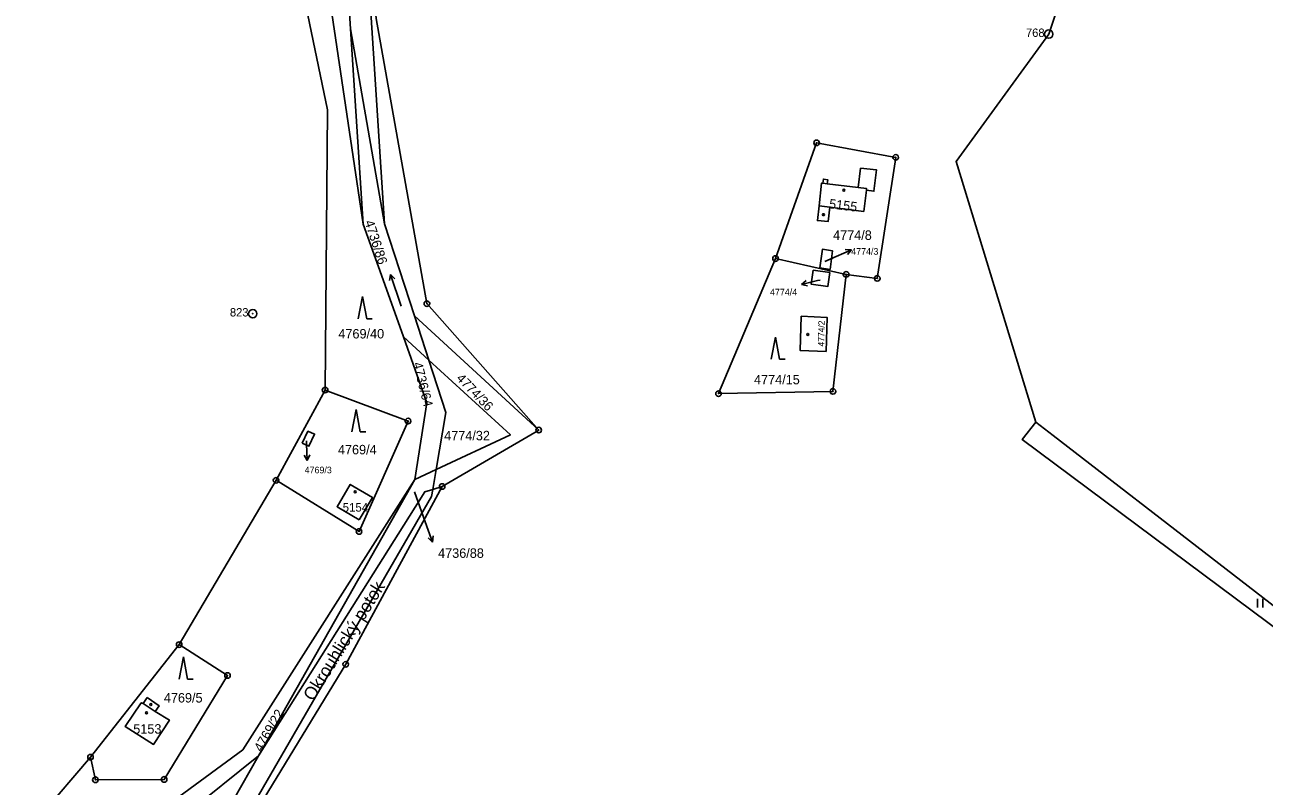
# Model space of a CAD drawing. Extents: x -733394 to -722299, y -1082822 to -1075049.
# Drawn here: x -724704.3 to -724481.8, y -1078521.5 to -1078384.8 of the extents above; entities that cross this region are included whole.
import ezdxf

# ---------------------------------------------------------------- set-up
doc = ezdxf.new("R2010")
doc.units = 0
for name, color, linetype in [('Hranice parcel', 7, 'Continuous'), ('Parcelní čísla', 7, 'Continuous'), ('Pop  PČ popisy', 7, 'Continuous'), ('Vnitřní kresba', 7, 'Continuous'), ('Značky bodu BP', 7, 'Continuous'), ('Značky budov', 7, 'Continuous'), ('Značky kultur', 7, 'Continuous')]:
    doc.layers.add(name, color=color, linetype=linetype)

msp = doc.modelspace()

# ---------------------------------------------------------------- linework, layer by layer
at = {"layer": 'Hranice parcel'}
for p, q in [((-724639.76, -1078420.52), (-724644.17, -1078352.68)), ((-724645.83, -1078385.49), (-724643.56, -1078420.56)), ((-724645.83, -1078385.49), (-724639.76, -1078420.52)), ((-724650.41, -1078450.37), (-724649.99, -1078400.02)), ((-724634.39, -1078437.04), (-724639.76, -1078420.52)), ((-724569.56, -1078426.75), (-724556.89, -1078429.59)), ((-724631.81, -1078444.97), (-724634.39, -1078437.04)), ((-724634.39, -1078437.04), (-724612.07, -1078457.55)), ((-724631.81, -1078444.97), (-724636.35, -1078440.82)), ((-724636.35, -1078440.82), (-724632.14, -1078452.67)), ((-724650.41, -1078450.37), (-724659.21, -1078466.57)), ((-724632.14, -1078452.67), (-724634.33, -1078466.41)), ((-724612.07, -1078457.55), (-724629.4, -1078467.68)), ((-724634.33, -1078466.41), (-724630.48, -1078464.61)), ((-724631.1, -1078468.21), (-724630.48, -1078464.61)), ((-724676.61, -1078496.07), (-724659.21, -1078466.57)), ((-724634.33, -1078466.41), (-724662.39, -1078516.05)), ((-724668.69, -1078534.02), (-724631.32, -1078469.49)), ((-724631.32, -1078469.49), (-724631.1, -1078468.21)), ((-724629.4, -1078467.68), (-724631.1, -1078468.21)), ((-724676.61, -1078496.07), (-724692.52, -1078516.28)), ((-724704.32, -1078530.02), (-724692.52, -1078516.28)), ((-724676.48, -1078527.36), (-724662.39, -1078516.05)), ((-724662.39, -1078516.05), (-724669.85, -1078529.24))]:
    msp.add_line(p, q, dxfattribs=at)
for points in [[(-724649.99, -1078400.02), (-724673.54, -1078286.46), (-724672.55, -1078276.2)], [(-724672.55, -1078276.2), (-724668.32, -1078286.59), (-724653.75, -1078328.68), (-724649.21, -1078382.68), (-724643.56, -1078420.56)], [(-724652.73, -1078322.3), (-724647.85, -1078354.26), (-724645.83, -1078385.49)], [(-724635.22, -1078323.65), (-724646.4, -1078323), (-724641.22, -1078383.62), (-724632.14, -1078434.85), (-724612.07, -1078457.55)], [(-724522.84, -1078456.11), (-724537.14, -1078409.34), (-724520.51, -1078386.45), (-724506.77, -1078345.26), (-724498.34, -1078349.81), (-724411.78, -1078396.5), (-724413.78, -1078400.94)], [(-724556.89, -1078429.59), (-724551.3, -1078430.31), (-724547.98, -1078408.58), (-724562.19, -1078405.98), (-724569.56, -1078426.75)], [(-724559.81, -1078417.54), (-724560.13, -1078420.12), (-724562.05, -1078419.93), (-724561.74, -1078417.3), (-724561.28, -1078413.2), (-724561.06, -1078413.24), (-724560.97, -1078412.49), (-724560.19, -1078412.59), (-724560.27, -1078413.33), (-724554.71, -1078414.02), (-724554.28, -1078410.54), (-724551.41, -1078410.84), (-724551.89, -1078414.65), (-724553.25, -1078414.49), (-724553.72, -1078418.3), (-724559.81, -1078417.54)], [(-724643.56, -1078420.56), (-724639.99, -1078430.6), (-724636.35, -1078440.82)], [(-724561.6, -1078428.43), (-724559.77, -1078428.69), (-724559.31, -1078425.38), (-724561.14, -1078425.07), (-724561.6, -1078428.43)], [(-724569.56, -1078426.75), (-724579.8, -1078451.01), (-724559.25, -1078450.6), (-724556.89, -1078429.59)], [(-724559.84, -1078429.27), (-724562.79, -1078428.85), (-724563.14, -1078431.37), (-724560.19, -1078431.78), (-724559.84, -1078429.27)], [(-724564.94, -1078437.08), (-724565.13, -1078443.28), (-724560.49, -1078443.42), (-724560.27, -1078437.34), (-724564.94, -1078437.08)], [(-724630.48, -1078464.61), (-724628.75, -1078454.4), (-724631.81, -1078444.97)], [(-724630.48, -1078464.61), (-724617.16, -1078458.38), (-724631.81, -1078444.97)], [(-724659.21, -1078466.57), (-724644.32, -1078475.76), (-724635.52, -1078455.93), (-724650.41, -1078450.37)], [(-724462.95, -1078568.32), (-724456.44, -1078549.17), (-724454.45, -1078512.04), (-724525.27, -1078459.25), (-724522.84, -1078456.11)], [(-724522.84, -1078456.11), (-724519.75, -1078458.5), (-724460.25, -1078504.5), (-724453.36, -1078500.96)], [(-724654.5, -1078459.9), (-724653.31, -1078460.44), (-724652.31, -1078458.26), (-724653.51, -1078457.75), (-724654.5, -1078459.9)], [(-724634.33, -1078466.41), (-724665.21, -1078514.96), (-724680.51, -1078526.22)], [(-724644.29, -1078473.65), (-724648.25, -1078471.31), (-724645.89, -1078467.31), (-724641.93, -1078469.64), (-724644.29, -1078473.65)], [(-724629.4, -1078467.68), (-724646.71, -1078499.61), (-724664.5, -1078528.85), (-724665.12, -1078557.13)], [(-724631.1, -1078468.21), (-724632.52, -1078468.65), (-724662.39, -1078516.05)], [(-724692.52, -1078516.28), (-724691.64, -1078520.34), (-724679.3, -1078520.28), (-724667.94, -1078501.61), (-724676.61, -1078496.07)], [(-724682.35, -1078505.59), (-724680.2, -1078507.05), (-724680.9, -1078508.08), (-724678.37, -1078509.61), (-724681.21, -1078513.99), (-724686.28, -1078510.78), (-724683.4, -1078506.51), (-724683.08, -1078506.67), (-724682.35, -1078505.59)]]:
    msp.add_lwpolyline(points, dxfattribs=at)
at = {"layer": 'Pop  PČ popisy'}
for p, q in [((-724558.69, -1078426.4), (-724555.95, -1078425.18)), ((-724555.95, -1078425.18), (-724557.07, -1078425.13)), ((-724555.95, -1078425.18), (-724556.66, -1078426.04)), ((-724560.7, -1078427.3), (-724558.69, -1078426.4)), ((-724564.92, -1078431.4), (-724564.06, -1078430.68)), ((-724562, -1078430.72), (-724564.92, -1078431.4)), ((-724564.92, -1078431.4), (-724563.84, -1078431.66)), ((-724561.57, -1078430.62), (-724562, -1078430.72)), ((-724653.75, -1078459.47), (-724653.73, -1078460.02)), ((-724653.73, -1078460.02), (-724653.62, -1078463.02)), ((-724653.62, -1078463.02), (-724654.16, -1078462.04)), ((-724653.62, -1078463.02), (-724653.16, -1078462)), ((-724634.37, -1078468.65), (-724632.15, -1078474.84)), ((-724632.15, -1078474.84), (-724631.12, -1078477.66)), ((-724631.12, -1078477.66), (-724631.94, -1078476.89)), ((-724631.12, -1078477.66), (-724631, -1078476.55))]:
    msp.add_line(p, q, dxfattribs=at)
at = {"layer": 'Vnitřní kresba'}
for p, q in [((-724561.06, -1078413.24), (-724560.27, -1078413.33)), ((-724561.74, -1078417.3), (-724559.81, -1078417.54)), ((-724683.08, -1078506.67), (-724680.9, -1078508.08))]:
    msp.add_line(p, q, dxfattribs=at)
msp.add_lwpolyline([(-724554.71, -1078414.02), (-724553.22, -1078414.2), (-724553.25, -1078414.49)], dxfattribs=at)
at = {"layer": 'Značky bodu BP'}
for centre, radius in [((-724520.51, -1078386.45), 0.75), ((-724520.51, -1078386.45), 0.03), ((-724562.19, -1078405.98), 0.5), ((-724562.19, -1078405.98), 0.0303), ((-724547.98, -1078408.58), 0.5), ((-724547.98, -1078408.58), 0.0303), ((-724569.56, -1078426.75), 0.5), ((-724569.56, -1078426.75), 0.0303), ((-724556.89, -1078429.59), 0.5), ((-724556.89, -1078429.59), 0.0303), ((-724551.3, -1078430.31), 0.5), ((-724551.3, -1078430.31), 0.0303), ((-724663.4, -1078436.65), 0.75), ((-724632.14, -1078434.85), 0.5), ((-724632.14, -1078434.85), 0.0303), ((-724663.4, -1078436.65), 0.03), ((-724650.41, -1078450.37), 0.5), ((-724650.41, -1078450.37), 0.0303), ((-724579.8, -1078451.01), 0.5), ((-724579.8, -1078451.01), 0.0303), ((-724559.25, -1078450.6), 0.5), ((-724559.25, -1078450.6), 0.0303), ((-724635.52, -1078455.93), 0.5), ((-724635.52, -1078455.93), 0.0303), ((-724612.07, -1078457.55), 0.5), ((-724612.07, -1078457.55), 0.0303), ((-724659.21, -1078466.57), 0.5), ((-724659.21, -1078466.57), 0.0303), ((-724629.4, -1078467.68), 0.5), ((-724629.4, -1078467.68), 0.0303), ((-724644.32, -1078475.76), 0.5), ((-724644.32, -1078475.76), 0.0303), ((-724676.61, -1078496.07), 0.5), ((-724676.61, -1078496.07), 0.0303), ((-724646.71, -1078499.61), 0.5), ((-724646.71, -1078499.61), 0.0303), ((-724667.94, -1078501.61), 0.5), ((-724667.94, -1078501.61), 0.0303), ((-724692.52, -1078516.28), 0.5), ((-724692.52, -1078516.28), 0.0303), ((-724691.64, -1078520.34), 0.5), ((-724691.64, -1078520.34), 0.0303), ((-724679.3, -1078520.28), 0.5), ((-724679.3, -1078520.28), 0.0303)]:
    msp.add_circle(centre, radius, dxfattribs=at)
at = {"layer": 'Značky budov'}
for centre in [(-724557.28, -1078414.48), (-724560.96, -1078418.87), (-724563.78, -1078440.37), (-724645, -1078468.62), (-724681.67, -1078506.84), (-724682.47, -1078508.34)]:
    msp.add_circle(centre, 0.175, dxfattribs=at)
at = {"layer": 'Značky kultur'}
for p, q in [((-724638.69, -1078429.63), (-724638.85, -1078430.72)), ((-724636.74, -1078435.31), (-724638.69, -1078429.63)), ((-724638.69, -1078429.63), (-724637.9, -1078430.4)), ((-724643.7, -1078433.55), (-724644.45, -1078437.55)), ((-724642.95, -1078437.55), (-724643.7, -1078433.55)), ((-724642.95, -1078437.55), (-724641.95, -1078437.55)), ((-724569.58, -1078440.84), (-724570.33, -1078444.84)), ((-724568.83, -1078444.84), (-724569.58, -1078440.84)), ((-724568.83, -1078444.84), (-724567.83, -1078444.84)), ((-724644.86, -1078453.87), (-724645.61, -1078457.87)), ((-724644.11, -1078457.87), (-724644.86, -1078453.87)), ((-724644.11, -1078457.87), (-724643.11, -1078457.87)), ((-724483.06, -1078489.38), (-724483.06, -1078487.88)), ((-724482.06, -1078489.38), (-724482.06, -1078487.88)), ((-724675.85, -1078498.25), (-724676.6, -1078502.25)), ((-724675.1, -1078502.25), (-724675.85, -1078498.25)), ((-724675.1, -1078502.25), (-724674.1, -1078502.25))]:
    msp.add_line(p, q, dxfattribs=at)

# ---------------------------------------------------------------- texts
at = {"layer": 'Parcelní čísla'}
for s, height, rotation, p in [('5155', 1.7, 353, (-724560.02, -1078417.72)), ('4736/86', 1.7, 288, (-724643.33, -1078420.16)), ('4774/2', 1.139, 89, (-724560.81, -1078442.55)), ('4736/64', 1.7, 284, (-724634.65, -1078445.56)), ('4774/36', 1.7, 314, (-724626.98, -1078448.37)), ('4769/22', 1.7, 60, (-724661.83, -1078515.44))]:
    msp.add_text(s, height=height, rotation=rotation, dxfattribs=at).set_placement(p)
for s, height, p in [('4774/8', 1.7, (-724559.23, -1078423.4)), ('4774/3', 1.19, (-724555.97, -1078426.07)), ('4774/4', 1.19, (-724570.55, -1078433.37)), ('4769/40', 1.7, (-724648.03, -1078441.1)), ('4774/15', 1.7, (-724573.42, -1078449.33)), ('4774/32', 1.7, (-724629.04, -1078459.39)), ('4769/4', 1.7, (-724648.11, -1078461.91)), ('4769/3', 1.19, (-724654.08, -1078465.31)), ('5154', 1.53, (-724647.25, -1078472.19)), ('4736/88', 1.7, (-724630.13, -1078480.49)), ('4769/5', 1.7, (-724679.36, -1078506.47)), ('5153', 1.7, (-724684.85, -1078512.06))]:
    msp.add_text(s, height=height, dxfattribs=at).set_placement(p)
at = {"layer": 'Pop  PČ popisy'}
msp.add_text('Okrouhlický potok', height=2.3, rotation=58, dxfattribs=at).set_placement((-724652.55, -1078506.36))
at = {"layer": 'Značky bodu BP'}
for s, p in [('768', (-724524.61, -1078386.95)), ('823', (-724667.5, -1078437.15))]:
    msp.add_text(s, height=1.5, dxfattribs=at).set_placement(p)

doc.saveas('drawing.dxf')
